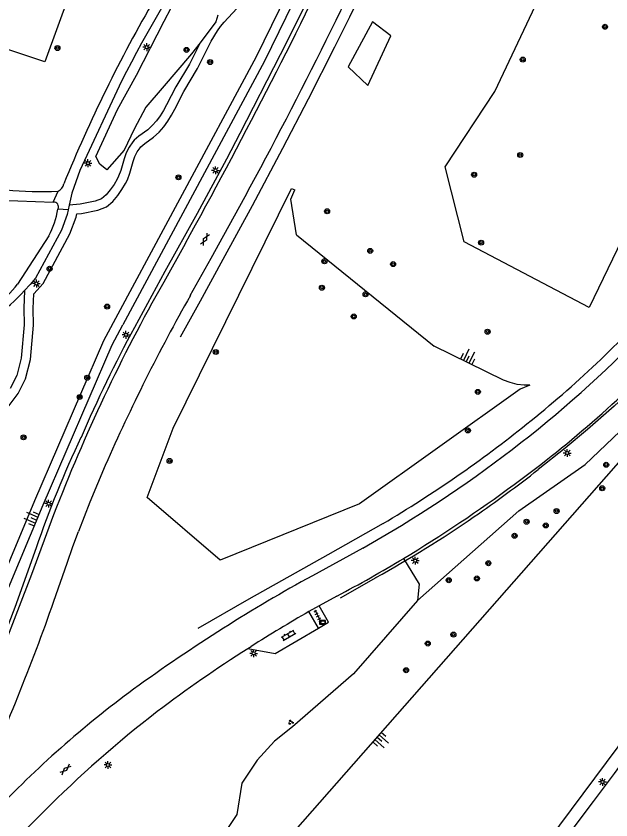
# Model space of a CAD drawing. Extents: x 132999 to 136000, y 398499 to 400501.
# Drawn here: x 134508.4 to 134603.4, y 398920.9 to 399049.4 of the extents above; entities that cross this region are included whole.
import ezdxf

# ---------------------------------------------------------------- set-up
doc = ezdxf.new("R2010")
doc.units = 0
for name, color, linetype in [('gg-afsc-erfafscheiding', 7, 'Continuous'), ('gg-afsc-hekwerk', 7, 'Continuous'), ('gg-knt-BGT kruinlijn', 7, 'Continuous'), ('gg-knt-bovenkant onderkant talud', 7, 'Continuous'), ('gg-knt-verharding', 7, 'Continuous'), ('gt-grn-groengrens', 7, 'Continuous'), ('gt-grn-weggrens', 7, 'Continuous'), ('gt-knt-geleideconstructie', 7, 'Continuous'), ('gt-symb-boom', 7, 'Continuous'), ('gt-symb-gesloten verharding', 7, 'Continuous'), ('gt-symb-groenvak', 7, 'Continuous'), ('gt-symb-informatiebord', 7, 'Continuous'), ('gt-symb-klinker verharding', 7, 'Continuous'), ('gt-symb-lichtmast', 7, 'Continuous'), ('gt-symb-talud symbool', 7, 'Continuous'), ('gt-symb-tegel verharding', 7, 'Continuous')]:
    doc.layers.add(name, color=color, linetype=linetype)

# ---------------------------------------------------------------- blocks, each defined once
blk = doc.blocks.new('gt0-LMAST')
at = {"layer": 'gt-symb-lichtmast'}
for p, q in [((-0.18, 0.17), (-0.45, 0.44)), ((-0.01, 0.25), (-0.01, 0.62)), ((0.17, 0.17), (0.44, 0.44)), ((-0.26, 0), (-0.63, 0)), ((-0.18, -0.18), (-0.45, -0.45)), ((-0.01, -0.25), (-0.01, -0.63)), ((0.44, -0.45), (0.17, -0.18)), ((0.24, 0), (0.62, 0))]:
    blk.add_line(p, q, dxfattribs=at)
blk.add_circle((-0.01, 0), 0.25, dxfattribs=at)
blk = doc.blocks.new('gt0-BOOM')
at = {"layer": 'gt-symb-boom'}
for radius in [0.4, 0.2]:
    blk.add_circle((0, 0), radius, dxfattribs=at)
blk = doc.blocks.new('gt0-TALUD_1')
at = {"layer": 'gt-symb-talud symbool'}
for p, q in [((-1, -1), (-1, 0)), ((-0.5, -2), (-0.5, 0)), ((0, -1), (0, 0)), ((0.5, -2), (0.5, 0)), ((1, -1), (1, 0))]:
    blk.add_line(p, q, dxfattribs=at)
blk = doc.blocks.new('gt0-GESVH1')
at = {"layer": 'gt-symb-gesloten verharding'}
for p, q in [((-0.99, -0.26), (0.01, 0.24)), ((0.01, -0.26), (-0.99, 0.24)), ((0.01, 0.24), (1.01, -0.26)), ((1.01, 0.24), (0.01, -0.26))]:
    blk.add_line(p, q, dxfattribs=at)
blk = doc.blocks.new('gt0-KL1')
at = {"layer": 'gt-symb-klinker verharding'}
for p, q in [((-1.15, 0.3), (1.15, 0.3)), ((-1, -0.3), (-1, 0.3)), ((-0.5, 0.3), (-0.5, 0.45)), ((0, -0.3), (0, 0.3)), ((0.5, 0.3), (0.5, 0.45)), ((1, -0.3), (1, 0.3)), ((-1.15, -0.3), (1.15, -0.3)), ((-0.5, -0.45), (-0.5, -0.3)), ((0.5, -0.45), (0.5, -0.3))]:
    blk.add_line(p, q, dxfattribs=at)
blk = doc.blocks.new('gt0-IBORD')
at = {"layer": 'gt-symb-informatiebord'}
blk.add_lwpolyline([(-0.5, 0.29), (-0.5, -0.29), (0.5, -0.29), (0.5, 0.29), (-0.5, 0.29)], dxfattribs=at)
blk.add_lwpolyline([(-0.42, -0.21), (0.42, -0.21), (0.42, 0.21), (-0.42, 0.21)], close=True, dxfattribs=at)
blk = doc.blocks.new('gt0-TEG1')
at = {"layer": 'gt-symb-tegel verharding'}
for p, q in [((-1.12, 0), (1.12, 0)), ((-0.9, -0.25), (-0.9, 0.25)), ((-0.45, -0.25), (-0.45, 0.25)), ((0, -0.25), (0, 0.25)), ((0.45, -0.25), (0.45, 0.25)), ((0.9, -0.25), (0.9, 0.25))]:
    blk.add_line(p, q, dxfattribs=at)
blk = doc.blocks.new('gt0-GRVAK')
at = {"layer": 'gt-symb-groenvak'}
for p, q in [((-0.11, 0.19), (-0.23, 0.24)), ((-0.18, 0.15), (0.09, 0.15)), ((-0.09, 0.21), (-0.16, 0.32)), ((-0.05, 0.21), (-0.05, 0.39)), ((0, 0.21), (0.06, 0.32)), ((0.01, 0.19), (0.13, 0.24)), ((0.26, -0.05), (0.2, 0.06)), ((0.3, -0.05), (0.3, 0.13)), ((0.35, -0.05), (0.41, 0.06)), ((-0.24, -0.23), (-0.36, -0.18)), ((-0.32, -0.26), (-0.05, -0.26)), ((-0.23, -0.21), (-0.29, -0.09)), ((-0.18, -0.2), (-0.18, -0.02)), ((-0.14, -0.21), (-0.07, -0.09)), ((-0.12, -0.23), (0, -0.18)), ((0.24, -0.07), (0.12, -0.02)), ((0.17, -0.11), (0.44, -0.11)), ((0.37, -0.07), (0.49, -0.02))]:
    blk.add_line(p, q, dxfattribs=at)

msp = doc.modelspace()

# ---------------------------------------------------------------- linework, layer by layer
at = {"layer": 'gg-afsc-erfafscheiding'}
for points in [[(134532.05, 399048.59), (134533.13, 399050.69), (134540.82, 399062.75), (134544.24, 399067.72), (134548.65, 399073.95), (134549.98, 399074.49), (134552.67, 399072.5), (134553.34, 399070.66), (134553.45, 399069.23), (134552.17, 399067.47)], [(134537.75, 399045.12), (134536.39, 399043.32), (134531.68, 399037.86), (134529.1, 399034.81), (134527.24, 399031.31), (134525.64, 399027.97), (134522.84, 399024.81), (134521.74, 399025.69), (134521.1, 399026.95), (134524.59, 399034.45), (134527.59, 399039.94), (134532.05, 399048.59)], [(134540.6, 399049.53), (134540.3, 399048.48), (134537.75, 399045.12)]]:
    msp.add_lwpolyline(points, dxfattribs=at)
at = {"layer": 'gg-afsc-hekwerk'}
msp.add_lwpolyline([(134559.12, 398876.04), (134589.67, 398912.52), (134615.78, 398947.57), (134626.38, 398963.76)], dxfattribs=at)
at = {"layer": 'gg-knt-BGT kruinlijn'}
for points in [[(134577.5, 399106.04), (134562.82, 399072.46), (134548.06, 399042.16), (134525.41, 399000)], [(134623.85, 399000), (134622.87, 398998.75), (134518.04, 398879.48), (134498.17, 398893.37), (134492.99, 398896.61)], [(134495.9, 398932), (134497.24, 398934.35), (134512.67, 398971.26), (134523.7, 398996.82), (134525.41, 399000)]]:
    msp.add_lwpolyline(points, dxfattribs=at)
at = {"layer": 'gg-knt-bovenkant onderkant talud'}
msp.add_line((134553.15, 399014.38), (134575.18, 398996.59), dxfattribs=at)
for points in [[(134553.15, 399014.38), (134552.27, 399020.09), (134552.92, 399021.59)], [(134590.44, 398990.36), (134589.56, 398990.36), (134588.42, 398990.49), (134587.3, 398990.77), (134586.23, 398991.18), (134575.18, 398996.59)]]:
    msp.add_lwpolyline(points, dxfattribs=at)
at = {"layer": 'gg-knt-verharding'}
for p, q in [((134516.85, 399019.14), (134516.69, 399018.39)), ((134513.58, 399014.25), (134508.57, 399006.51)), ((134535.36, 399012.96), (134531.96, 399006.86)), ((134563.76, 398964.33), (134555.72, 398959.9)), ((134559.63, 398956.66), (134556.77, 398955.07)), ((134556.77, 398955.07), (134555.16, 398954.16)), ((134556.68, 398951.54), (134555.16, 398954.16)), ((134545.37, 398948.24), (134545.93, 398948.59))]:
    msp.add_line(p, q, dxfattribs=at)
for points in [[(134525.22, 399038.96), (134518.53, 399024.71), (134517.27, 399021.09), (134516.85, 399019.14)], [(134500.05, 399020.8), (134502.9, 399020.3), (134505.78, 399019.93), (134514.31, 399019.62)], [(134516.69, 399018.39), (134516.53, 399017.65), (134515.6, 399015.16), (134511.45, 399007.49), (134510.6, 399006.47), (134509.71, 399005.49)], [(134536.2, 399004.7), (134539.51, 399010.68), (134541.55, 399014.33)], [(134522.61, 398977.55), (134521.36, 398974.61), (134520.15, 398971.66), (134519.23, 398969.33), (134518.34, 398966.98)], [(134514.35, 398969.64), (134510.83, 398960.08), (134506.08, 398947.78)], [(134514.4, 398955.85), (134516.51, 398961.92), (134517.44, 398964.56), (134518.34, 398966.98)], [(134556.68, 398951.54), (134558.29, 398952.48), (134556.77, 398955.07)], [(134545.37, 398948.24), (134549.75, 398947.47), (134556.68, 398951.54)], [(134562.47, 398875.34), (134568.4, 398882.53), (134572.09, 398887.06), (134575.76, 398891.62), (134579.76, 398896.63), (134583.74, 398901.67), (134587.99, 398907.13), (134592.22, 398912.62), (134596.45, 398918.19), (134600.64, 398923.79), (134603.99, 398928.3), (134607.31, 398932.83), (134612.93, 398940.56), (134617.03, 398946.31)]]:
    msp.add_lwpolyline(points, dxfattribs=at)
for centre, radius, start, end in [((133870.3, 399386.48), 767.51, 330.99562, 335.20634), ((134720.72, 398939.9), 219.17, 145.9319, 153.1273), ((133767.58, 399438.46), 877.8, 331.00457, 334.61683), ((134736.93, 398932.32), 238.67, 149.8686, 157.7851), ((134512.46, 399082.56), 61.23, 241.5668, 272.4339), ((134514.42, 399022.83), 1.58, 293.9058, 349.971), ((134514.39, 399018.87), 0.75, 331.8613, 96.7609), ((134501.29, 399020.89), 13.97, 331.6283, 350.217), ((134493.12, 399018.42), 19.51, 293.4854, 322.3802), ((134770.56, 398871.21), 274.46, 150.3812, 158.9845), ((134481.63, 399031.76), 38.45, 307.4534, 316.9042), ((134791.63, 398859.83), 293.64, 150.4396, 156.3662), ((134467.22, 399136.58), 197.46, 299.2679, 315.8803), ((134477.04, 399126.03), 187.79, 306.2083, 316.5676), ((134451.47, 399159.47), 229.88, 301.1228, 306.4262), ((134455.67, 399153.26), 222.4, 297.8686, 301.0247), ((134682.42, 398728.77), 263.58, 118.7315, 122.3149), ((134219.32, 399058.15), 312.31, 334.8813, 340.8782), ((134669.61, 398754.18), 230.42, 119.783, 122.4652), ((134682.41, 398728.73), 263.6, 122.3081, 126.0897), ((134669.86, 398753.84), 230.84, 122.6342, 127.0094), ((134627.17, 398806.16), 168.5, 126.4203, 136.6073), ((134650.56, 398784.01), 195.15, 127.8166, 142.0426)]:
    msp.add_arc(centre, radius, start, end, dxfattribs=at)
at = {"layer": 'gt-grn-groengrens'}
for points in [[(134553.3, 399122.92), (134553.56, 399123.94), (134553.32, 399124.01), (134560.18, 399153.59), (134569.66, 399152.39), (134578.28, 399151.27), (134582.11, 399149.94), (134584.81, 399147.82), (134586.87, 399144.65), (134588.03, 399141.83), (134588.24, 399139.21), (134587.88, 399136.39), (134576.12, 399106.62), (134561.46, 399073.09), (134546.73, 399042.84), (134522.35, 398997.47), (134511.29, 398971.85), (134495.89, 398935.02)], [(134576.95, 399025.28), (134584.85, 399037.33), (134593.64, 399055.98), (134598.84, 399075.46), (134612.61, 399077.69), (134612.42, 399062.78), (134613.35, 399049.9), (134614.87, 399033.68), (134599.96, 399002.79), (134579.94, 399013.27), (134576.95, 399025.28)], [(134470.27, 399056.37), (134476.06, 399072.36), (134518.74, 399058.07), (134512.96, 399042.07), (134470.27, 399056.37)], [(134506.62, 398986.24), (134508.7, 398989.05), (134509.88, 398991.39), (134510.66, 398994.45), (134511.15, 398999.95), (134511.08, 399002.65), (134511.19, 399004.96), (134512.69, 399006.62), (134516.97, 399014.54), (134517.97, 399017.23), (134518.09, 399017.76), (134518.82, 399017.84), (134521.44, 399018.34), (134522.79, 399018.88), (134523.84, 399019.76), (134524.6, 399020.71), (134525.27, 399021.66), (134525.85, 399022.62), (134526.14, 399023.2), (134526.52, 399024.25), (134527.05, 399026.11), (134527.35, 399026.94), (134527.72, 399027.67), (134528.18, 399028.31), (134528.3, 399028.45), (134528.94, 399029), (134530.34, 399030.04), (134531.2, 399030.82), (134531.96, 399031.68), (134532.63, 399032.59), (134533.22, 399033.53), (134533.74, 399034.48), (134535.18, 399037.33), (134537.37, 399040.99), (134539.56, 399045.39), (134540.52, 399047.01), (134541.01, 399047.69), (134541.59, 399048.39), (134543.64, 399050.61)], [(134568.24, 399046.22), (134565.34, 399048.45), (134561.44, 399041.29), (134564.58, 399038.3), (134568.24, 399046.22)], [(134537.75, 399045.12), (134536.05, 399041.71), (134533.87, 399038.05), (134532.41, 399035.17), (134531.93, 399034.29), (134531.39, 399033.43), (134530.79, 399032.62), (134530.13, 399031.87), (134529.39, 399031.2), (134528, 399030.17), (134527.25, 399029.52), (134527.01, 399029.26), (134526.43, 399028.44), (134525.97, 399027.54), (134525.62, 399026.58), (134525.09, 399024.71), (134524.75, 399023.78), (134524.53, 399023.33), (134524.02, 399022.48), (134523.4, 399021.61), (134522.76, 399020.82), (134522.01, 399020.18), (134521.02, 399019.79), (134518.6, 399019.32), (134516.85, 399019.14)], [(134572.51, 398955.96), (134588.68, 398970.26), (134599.28, 398977.68), (134610.42, 398988.28), (134621.55, 399001.54), (134631.09, 399012.67), (134640.1, 399024.33), (134643.81, 399028.04), (134649.24, 399033.15)], [(134590.44, 398990.36), (134588.91, 398989.73), (134563.24, 398971.39), (134540.95, 398962.37), (134529.29, 398972.4), (134533.48, 398983.49), (134552.35, 399021.84), (134552.92, 399021.59)], [(134509.71, 399005.49), (134509.58, 399002.66), (134509.64, 399000), (134509.18, 398994.7), (134508.47, 398991.92), (134507.41, 398989.84)], [(134570.29, 398962.68), (134572.76, 398958.57), (134572.51, 398955.96)], [(134572.51, 398955.96), (134562.29, 398944.22), (134552.53, 398935.76), (134549.64, 398933.47), (134546.9, 398930.4), (134544.43, 398926.74), (134543.63, 398921.71), (134539.98, 398916.26), (134535.09, 398912.01), (134531.11, 398908.81), (134526.27, 398906.41), (134520.06, 398907.34), (134514.46, 398907.2), (134508.68, 398906.08), (134503.25, 398904.71), (134492.99, 398896.61)]]:
    msp.add_lwpolyline(points, dxfattribs=at)
at = {"layer": 'gt-grn-weggrens'}
for p, q in [((134514.31, 399019.62), (134515.06, 399021.39)), ((134516.69, 399018.39), (134515.06, 399018.52))]:
    msp.add_line(p, q, dxfattribs=at)
at = {"layer": 'gt-knt-geleideconstructie'}
msp.add_line((134565.84, 398959.59), (134560.17, 398956.31), dxfattribs=at)
for points in [[(134584.84, 399119.93), (134581.44, 399111.34), (134578.67, 399104.47), (134576.65, 399099.64), (134573.97, 399093.35), (134567.77, 399079.15), (134563.48, 399069.8), (134558.07, 399058.37), (134553.7, 399049.43), (134550.55, 399043.2), (134544.1, 399030.61), (134541.99, 399026.53), (134537.29, 399017.83), (134532.11, 399008.53), (134527.26, 398999.61)], [(134591.13, 399115.83), (134587.73, 399107.56), (134581.65, 399092.66), (134572.93, 399072.95), (134569.38, 399065.42), (134567.23, 399060.78), (134565.15, 399056.46), (134561.63, 399049.22), (134559.22, 399044.4), (134555.06, 399036.12), (134550.92, 399028.22), (134546.1, 399019.02), (134541.38, 399010.46), (134537.76, 399003.81), (134534.6, 398998.02)], [(134670.07, 399072.65), (134663.83, 399062.83), (134657.29, 399052.78), (134649.51, 399041.21), (134643.83, 399033.41), (134640.37, 399028.89), (134633.11, 399019.62), (134625.34, 399010.04), (134620.04, 399003.73), (134614.9, 398997.92), (134611.69, 398994.45), (134608.68, 398991.45), (134603.92, 398987.02), (134599.65, 398983.26), (134596.08, 398980.3), (134591.79, 398976.87)], [(134567.01, 398968.26), (134558.19, 398963.25), (134545.53, 398956.15), (134537.39, 398951.47)], [(134511.59, 398964.35), (134508.17, 398954.81), (134506.52, 398950.53)]]:
    msp.add_lwpolyline(points, dxfattribs=at)
for centre, radius, start, end in [((134481.64, 399120.15), 173.86, 308.5426, 318.2886), ((134735.51, 398887.88), 236.33, 151.7862, 156.5259), ((134468.96, 399134.32), 192.85, 300.5605, 308.8685), ((134667.22, 398911.68), 164.31, 154.652, 161.3032), ((134460.46, 399144.4), 212.87, 304.6791, 308.0942), ((134468.87, 399133.69), 199.28, 299.1193, 304.4432)]:
    msp.add_arc(centre, radius, start, end, dxfattribs=at)

# ---------------------------------------------------------------- block references
at = {"layer": 'gt-symb-boom'}
for p in [(134602.47, 399047.67), (134514.97, 399044.27), (134535.6, 399043.98), (134539.37, 399042.03), (134589.33, 399042.42), (134588.92, 399027.17), (134581.56, 399024.02), (134534.31, 399023.6), (134558.07, 399018.17), (134582.66, 399013.15), (134564.95, 399011.84), (134557.63, 399010.18), (134568.61, 399009.72), (134513.71, 399008.98), (134557.23, 399005.95), (134564.21, 399004.9), (134522.91, 399002.93), (134562.32, 399001.35), (134583.71, 398998.91), (134540.28, 398995.67), (134519.74, 398991.56), (134582.15, 398989.3), (134518.52, 398988.48), (134580.57, 398983.13), (134509.56, 398982.03), (134532.89, 398978.25), (134602.66, 398977.64), (134602.02, 398973.88), (134594.73, 398970.24), (134589.94, 398968.54), (134593, 398967.94), (134588.02, 398966.29), (134583.83, 398961.9), (134577.5, 398959.19), (134582, 398959.46), (134578.24, 398950.49), (134574.15, 398949.06), (134570.68, 398944.8)]:
    msp.add_blockref('gt0-BOOM', p, dxfattribs=at)
at = {"layer": 'gt-symb-gesloten verharding'}
for p, rotation in [((134538.54, 399013.68), 61.12898209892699), ((134516.28, 398928.93), -137.14809157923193)]:
    msp.add_blockref('gt0-GESVH1', p, dxfattribs=dict(at, rotation=rotation))
at = {"layer": 'gt-symb-groenvak'}
msp.add_blockref('gt0-GRVAK', (134552.24, 398936.48), dxfattribs=at)
at = {"layer": 'gt-symb-informatiebord'}
msp.add_blockref('gt0-IBORD', (134557.33, 398952.45), dxfattribs=at)
at = {"layer": 'gt-symb-klinker verharding', "rotation": 29.588607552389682}
msp.add_blockref('gt0-KL1', (134551.9, 398950.39), dxfattribs=at)
at = {"layer": 'gt-symb-lichtmast'}
for p in [(134529.24, 399044.41), (134519.86, 399025.86), (134540.23, 399024.71), (134511.61, 399006.62), (134525.92, 398998.42), (134596.44, 398979.52), (134513.57, 398971.43), (134572.15, 398962.32), (134546.32, 398947.49), (134523.04, 398929.65), (134602.08, 398926.93)]:
    msp.add_blockref('gt0-LMAST', p, dxfattribs=at)
at = {"layer": 'gt-symb-talud symbool'}
for p, xscale, yscale, rotation in [((134580.28, 398994.09), 1.0000019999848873, 1.000001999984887, 153.8961750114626), ((134511.64, 398968.79), 1.0002929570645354, 1.0002929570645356, -113.2587593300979), ((134566.03, 398934.08), 0.9998004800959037, 0.9998004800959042, 48.69008152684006)]:
    msp.add_blockref('gt0-TALUD_1', p, dxfattribs=dict(at, xscale=xscale, yscale=yscale, rotation=rotation))
at = {"layer": 'gt-symb-tegel verharding', "rotation": -62.40963046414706}
msp.add_blockref('gt0-TEG1', (134556.61, 398953.43), dxfattribs=at)

doc.saveas('drawing.dxf')
